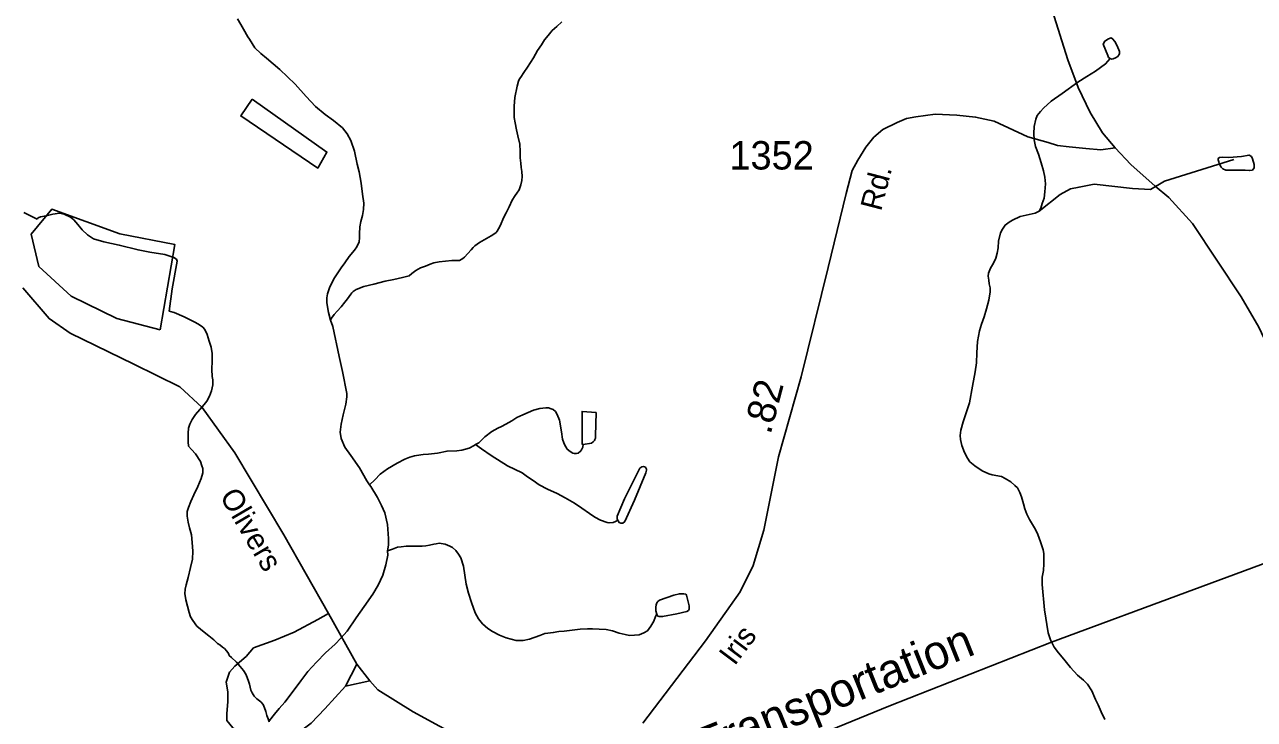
# Model space of a CAD drawing. Extents: x 2082433 to 2279600, y 546599 to 755198.
# Drawn here: x 2153778 to 2159193, y 611701 to 614760 of the extents above; entities that cross this region are included whole.
import ezdxf

# ---------------------------------------------------------------- set-up
doc = ezdxf.new("R2010")
doc.units = 0
for name, color, linetype in [('Exist Hydrographic Creek Single Shore', 7, 'Continuous'), ('Exist Hydrographic Misc Water Feature', 7, 'Continuous'), ('Exist Hydrographic Pond Under 1500 Sq Ft', 7, 'Continuous'), ('Exist Railroad Mainline', 7, 'Continuous'), ('Exist Railroad Mainline Label', 7, 'Continuous'), ('Exist Road Non-System Type 51', 7, 'Continuous'), ('Exist Road Secondary Mileage Hundredths English Label', 7, 'Continuous'), ('Exist Road Secondary Type 51 Attributed', 7, 'Continuous'), ('Exist Road Secondary Type 51 Label', 7, 'Continuous'), ('Exist Road Secondary Type 51 Number Label', 7, 'Continuous')]:
    doc.layers.add(name, color=color, linetype=linetype)

msp = doc.modelspace()

# ---------------------------------------------------------------- linework, layer by layer
at = {"layer": 'Exist Hydrographic Creek Single Shore'}
for points in [[(2158557, 614611.8), (2158537.1, 614587.6), (2158493.3, 614555.8), (2158455.1, 614531.5), (2158415.8, 614507.1), (2158345.8, 614456.8), (2158298.1, 614422.7), (2158264.2, 614392.5), (2158250.3, 614378.4), (2158236.3, 614360.2), (2158230.6, 614344), (2158222.6, 614312), (2158220.7, 614280.2), (2158223.4, 614252.3), (2158229.4, 614224.2), (2158241.5, 614190.3), (2158254, 614152.4), (2158263.6, 614116.4), (2158270.2, 614088.6), (2158272.2, 614058.7), (2158270.4, 614024.5), (2158266.7, 613996.3), (2158258.7, 613972.4), (2158252.9, 613952.5), (2158244.9, 613938.3)], [(2158244.9, 613938.3), (2158337.4, 614012.9), (2158383.3, 614036.6), (2158421, 614045), (2158486.4, 614057.5), (2158656.4, 614038), (2158735.8, 614033.8), (2158797.2, 614071.5), (2159102.6, 614166.5)], [(2158244.9, 613938.3), (2158228, 613930.7), (2158161.1, 613916.1), (2158127.2, 613899.8), (2158113.3, 613889.7), (2158095.1, 613877.5), (2158083.6, 613859.3), (2158075.4, 613843.6), (2158065.5, 613807.3), (2158063.9, 613777.5), (2158060, 613753.4), (2158054.2, 613731.6), (2158044, 613709.2), (2158030.7, 613687.3), (2158022.3, 613665.4), (2158020.2, 613653.2), (2158022.9, 613635.3), (2158024.7, 613619.2), (2158028.6, 613601.2), (2158028.6, 613583.3), (2158023.1, 613547.3), (2158013.2, 613509.4), (2158003.4, 613473.2), (2157991.7, 613441.3), (2157982.1, 613411.2), (2157973.9, 613364.9), (2157970.4, 613315.2), (2157968.9, 613271.2), (2157963.2, 613231.1), (2157951.1, 613168.8), (2157937.6, 613095.1), (2157921.8, 613046.7), (2157910.3, 613010.7), (2157900.5, 612975), (2157896.4, 612950.8), (2157898.6, 612932.7), (2157904.6, 612907), (2157916.9, 612876.7), (2157929.2, 612851), (2157939.2, 612835.2), (2157961.4, 612817.3), (2157993.3, 612795.4), (2158023.5, 612781.5), (2158037.6, 612777.8), (2158079.3, 612769.9), (2158095.5, 612762.2), (2158119.5, 612746.3), (2158137.7, 612730.2), (2158149.6, 612720.3), (2158159.8, 612700.5), (2158167.6, 612680.2), (2158176.3, 612650.6), (2158182.4, 612628.6), (2158190.2, 612604.6), (2158202.5, 612580.5), (2158228.7, 612536.8), (2158239.2, 612514.9), (2158250.7, 612482.8), (2158263, 612446.8), (2158265.5, 612431.1), (2158265.2, 612416.9), (2158265.5, 612385.2), (2158263.8, 612357.1), (2158258.1, 612327.1), (2158258.1, 612317), (2158257.9, 612303.3), (2158258.1, 612295.1), (2158268.9, 612183.1), (2158285.1, 612081.3), (2158295.4, 612051.4), (2158311.6, 612019.4), (2158329.4, 611993.5), (2158353.8, 611965.5), (2158382.3, 611930), (2158413.9, 611896), (2158440.6, 611874.1), (2158458.4, 611856.4), (2158476.9, 611826.5), (2158493.1, 611788.7), (2158505.2, 611764.6), (2158517.3, 611734.8), (2158533.7, 611700.7)]]:
    msp.add_lwpolyline(points, dxfattribs=at)
at = {"layer": 'Exist Hydrographic Misc Water Feature'}
for points in [[(2154715.6, 614786.2), (2154729.5, 614760.2), (2154747.6, 614730.3), (2154755.4, 614716.6), (2154761.3, 614706.7), (2154767.7, 614696.4), (2154779.8, 614676.8), (2154791.7, 614658.7), (2154817.9, 614632.9), (2154842.3, 614613), (2154902.4, 614563.3), (2154968.8, 614497.7), (2155017.2, 614444.2), (2155059.3, 614400.5), (2155101.7, 614364.5), (2155137.4, 614338.8), (2155177.8, 614305.1), (2155197.7, 614279), (2155213.9, 614249.4), (2155230.5, 614203.5), (2155242.6, 614145.3), (2155251, 614111.6), (2155259.2, 614061.6), (2155265.3, 614013.7), (2155271.7, 613973.8), (2155270, 613945.6), (2155266.2, 613919.5), (2155258, 613893.5), (2155254.1, 613869.8), (2155252.4, 613839.6), (2155252.8, 613821.7), (2155250.6, 613803.4), (2155240.5, 613781.4), (2155231.1, 613767.4), (2155206.7, 613739.4), (2155187.2, 613711.2), (2155171.2, 613689.3), (2155141.7, 613645.1), (2155122, 613605.1), (2155111.7, 613575), (2155107.9, 613556.9), (2155108.1, 613535), (2155116.5, 613493.2), (2155124.9, 613459)], [(2156143.2, 614772.4), (2156120.6, 614752.2), (2156101.1, 614734.2), (2156082.9, 614712.1), (2156067.1, 614693.9), (2156053.3, 614672), (2156035.7, 614645.9), (2156018.1, 614613.6), (2155991.8, 614573.4), (2155975.8, 614549.5), (2155962.3, 614529.2), (2155956.4, 614521.2), (2155952.5, 614511.2), (2155946.7, 614489.4), (2155936.7, 614439.4)], [(2158557, 614611.8), (2158550.9, 614616), (2158547.2, 614623.9), (2158526.5, 614673.7), (2158534.5, 614687.9), (2158550.5, 614698), (2158562.2, 614701.9), (2158568.3, 614698.1), (2158578.4, 614686.1), (2158588.6, 614666.3), (2158598.7, 614642.1), (2158599.1, 614632.2), (2158590.7, 614620.1), (2158580.8, 614613.9), (2158571.2, 614610.1), (2158564.8, 614607.8), (2158557, 614611.8)], [(2154779.2, 614432.7), (2155108.7, 614198.8), (2155068.9, 614128.5), (2154729.7, 614358.3), (2154779.2, 614432.7)], [(2155936.7, 614439.4), (2155933.4, 614401), (2155933.4, 614365.3), (2155933.6, 614351.1), (2155937.3, 614327.4), (2155943.6, 614297.2), (2155949.6, 614271.2), (2155957.8, 614233.5), (2155960, 614201.5), (2155960.5, 614173.4), (2155962.5, 614149.6), (2155964.6, 614131.5), (2155966.6, 614113.7), (2155968.5, 614091.5), (2155966.8, 614073.5), (2155962.9, 614055.4), (2155954.9, 614033.5), (2155945.1, 614017.6), (2155937.1, 614007.4), (2155925.2, 613987.4), (2155911.7, 613957.3), (2155897.5, 613931.1), (2155887.7, 613913.1), (2155872.1, 613874.9), (2155864.3, 613861.1), (2155858.3, 613851), (2155853.8, 613844.8), (2155844, 613836.9), (2155831.9, 613830.7), (2155780.6, 613800.8), (2155760.3, 613786.3), (2155752.5, 613778.2), (2155744.5, 613768.5), (2155714.6, 613736.1), (2155706.8, 613730.4), (2155692.7, 613722), (2155658.6, 613721.9), (2155602.8, 613715.7), (2155579.1, 613711.6), (2155563.3, 613705.5), (2155543.2, 613697.1), (2155521, 613689.1), (2155501.1, 613677.1), (2155483.3, 613664.8), (2155471.6, 613654.8), (2155459.3, 613651), (2155441.3, 613646.8), (2155403.3, 613638.4), (2155365.4, 613630.3), (2155315.8, 613617.9), (2155271.5, 613607.6), (2155237.9, 613593.7), (2155224.1, 613585.6), (2155218, 613579.6), (2155213.9, 613573.3), (2155200.1, 613553.5), (2155188, 613537.5), (2155171.8, 613517.2), (2155154.4, 613499.2), (2155140.3, 613483.1), (2155128.6, 613467), (2155124.9, 613459)], [(2159035.4, 614156.7), (2159033, 614164.8), (2159033.2, 614170.8), (2159039.3, 614174.8), (2159053.3, 614177.1), (2159079.3, 614175.2), (2159135.3, 614179.3), (2159169.1, 614185.5), (2159179.2, 614179.6), (2159183.5, 614169.6), (2159191.5, 614143.7), (2159191.7, 614129.8), (2159183.5, 614119.7), (2159171.4, 614117.5), (2159151.7, 614119.3), (2159141.4, 614119.6), (2159067.4, 614119), (2159053.5, 614124.7), (2159045.5, 614132.8), (2159037.5, 614148.7), (2159035.4, 614156.7)], [(2153774.4, 613933.3), (2153798.4, 613921.6), (2153818.7, 613911.6), (2153832.6, 613903.4)], [(2154414.4, 613499.1), (2154428.1, 613597.2), (2154449.4, 613718.9), (2154447.2, 613726.9), (2154435.5, 613734.8), (2154395.3, 613748.6), (2154329.3, 613758.6), (2154277.4, 613768), (2154195, 613789.8), (2154127.1, 613803.3), (2154081, 613816.8), (2154055.1, 613834.9), (2154030.7, 613856.8), (2154012.5, 613880.7), (2153994.6, 613900.4), (2153980.5, 613912.3), (2153952.6, 613926.2), (2153932.3, 613930.1), (2153902.4, 613926.1), (2153872.4, 613917.7), (2153848.4, 613913.6), (2153838.4, 613909.4), (2153832.6, 613903.4)], [(2154414.4, 613499.1), (2154436.3, 613493), (2154480.6, 613473.3), (2154525.1, 613451.5), (2154542.9, 613441.6), (2154562.8, 613427.6), (2154570.8, 613417.9), (2154581.3, 613396), (2154591.1, 613366.1), (2154599.1, 613340.2), (2154603.4, 613312.4), (2154603.6, 613280.3), (2154602, 613242), (2154603.8, 613210.1), (2154606.1, 613196), (2154606.3, 613174.1), (2154600.8, 613148.1), (2154592.6, 613124.2), (2154580.7, 613102.1), (2154568.6, 613088.1), (2154549.3, 613065.9), (2154531, 613043.9), (2154515.5, 613021.5), (2154505.4, 613001.6), (2154499.5, 612983.8), (2154497.4, 612961.8), (2154497.6, 612939.5), (2154497.8, 612923.6), (2154499.7, 612903.9), (2154512.2, 612889.8), (2154530.2, 612869.7), (2154552.2, 612835.9), (2154558.5, 612817.9), (2154562.4, 612805.9), (2154562.6, 612786.1), (2154554.8, 612762.1), (2154541.1, 612726.1), (2154523, 612689.8), (2154509.3, 612659.9), (2154499.3, 612633.8), (2154493.3, 612615.7), (2154493.3, 612608), (2154493.5, 612595.8), (2154498, 612569.9), (2154504, 612543.9), (2154512.2, 612513.9), (2154516.3, 612480), (2154518.3, 612442), (2154516.7, 612406.1), (2154508.9, 612370), (2154497.4, 612325.9), (2154489.4, 612293.8), (2154485.3, 612273.8), (2154483.7, 612253.7), (2154485.7, 612237.6), (2154487.8, 612228), (2154502.3, 612171.9), (2154507.9, 612151.9), (2154518.5, 612136.1), (2154536.6, 612111.9), (2154568.6, 612084.4), (2154588.7, 612068.3), (2154610.4, 612050.5), (2154627, 612034.6), (2154637.1, 612028.6), (2154648.9, 612018.7), (2154658.6, 612012.8), (2154668.8, 612001.1), (2154675.4, 611990.8), (2154679.1, 611982.9), (2154688.9, 611973.3), (2154711.1, 611953.3), (2154727.3, 611933.4), (2154741.4, 611915.5), (2154751.5, 611899.4), (2154757.6, 611885.5), (2154763.6, 611869.6), (2154767.9, 611855.5), (2154773.8, 611829.5), (2154780, 611817.6), (2154788.2, 611803.8), (2154800.3, 611791.8), (2154817.9, 611777.8), (2154828.2, 611765.7), (2154834.3, 611751.8), (2154840.3, 611735.9), (2154844.6, 611717.8), (2154850.7, 611703.9), (2154854.6, 611689.9)], [(2155124.9, 613459), (2155134.5, 613431.2), (2155163.6, 613299.1), (2155177.8, 613233.3), (2155196.2, 613135.6), (2155196.4, 613121.3), (2155192.5, 613089.5), (2155181.1, 613041.3), (2155171.4, 613001.4), (2155167.5, 612965.5), (2155171.8, 612937.3), (2155187.6, 612899.6), (2155213.9, 612863.6), (2155252.2, 612807.9), (2155284.6, 612752), (2155296.9, 612734.3)], [(2156237.3, 612911.2), (2156235.2, 612899.4), (2156229.5, 612887.3), (2156225.6, 612881.4), (2156215.5, 612873.1), (2156207.8, 612871.5), (2156197.9, 612871.4), (2156191.3, 612873.2), (2156179.5, 612881), (2156167.2, 612891), (2156155.7, 612911), (2156151.4, 612919), (2156146.9, 612935.1), (2156141.1, 612966.8), (2156132.7, 613018.7), (2156122.9, 613042.9), (2156114.9, 613056.7), (2156104.4, 613064.8), (2156096.4, 613068.4), (2156084.3, 613072.7), (2156072.4, 613072.5), (2156046.6, 613070.3), (2156018.9, 613062.3), (2155970.9, 613042), (2155944.7, 613029.7), (2155923.1, 613015.6), (2155896.9, 613001.6), (2155877, 612991.3), (2155861.2, 612983.1), (2155835, 612969.2), (2155805, 612945), (2155777.3, 612918.7), (2155763.2, 612910.7)], [(2156237.3, 612911.2), (2156273.2, 612917.6), (2156281, 612923.7), (2156287.1, 612929.7), (2156289.2, 612933.8), (2156291.2, 612939.6), (2156291.2, 612949.7), (2156294.3, 613051.9), (2156232.4, 613057.2), (2156233.4, 612911.4), (2156237.3, 612911.2)], [(2155763.2, 612910.7), (2155757.5, 612906.7), (2155735.9, 612894.6), (2155703.5, 612886.5), (2155681.4, 612884.2), (2155637.7, 612882.3), (2155595.5, 612873.6), (2155555.7, 612869.5), (2155532.1, 612867.4), (2155503.6, 612863.2), (2155494, 612861.4), (2155473.9, 612855.1), (2155452.1, 612847.1), (2155418.1, 612829.1), (2155376.3, 612804.6), (2155344.1, 612780.7), (2155320.1, 612756.3), (2155296.9, 612734.3)], [(2156389.2, 612578.4), (2156379.4, 612572.2), (2156369.3, 612568.5), (2156351.1, 612566.4), (2156342.9, 612568), (2156313.1, 612578.2), (2156289.2, 612592), (2156265, 612607.8), (2156231.1, 612631.5), (2156198.9, 612653.4), (2156158.7, 612677), (2156122.7, 612695), (2156080.4, 612714.7), (2156044.1, 612734.4), (2156016.6, 612752.4), (2155992, 612768.3), (2155968.3, 612786.1), (2155903.7, 612817.7), (2155831.9, 612863.1), (2155789.7, 612892.9), (2155763.2, 612910.7)], [(2156389.2, 612578.4), (2156387.4, 612582.4), (2156387.2, 612588.5), (2156387.2, 612596.2), (2156418.5, 612672.6), (2156486, 612806.8), (2156495.4, 612813), (2156503.4, 612815.1), (2156511.6, 612811), (2156515.9, 612803), (2156516.2, 612799), (2156513.7, 612787.1), (2156462.6, 612666.7), (2156421, 612572.9), (2156411.2, 612564.6), (2156403.2, 612564.6), (2156395.2, 612568.6), (2156391.1, 612574.5), (2156389.2, 612578.4)], [(2155296.9, 612734.3), (2155302.9, 612726.1), (2155331, 612678.4), (2155349.2, 612642.4), (2155363.3, 612610.6), (2155375.7, 612558.5), (2155379.8, 612496.7), (2155380.2, 612468.6), (2155376.3, 612442.8)], [(2156561.5, 612163.5), (2156555.1, 612153.5), (2156547.7, 612133.5), (2156535.4, 612111.4), (2156519.8, 612091.5), (2156504.1, 612081.3), (2156484, 612073), (2156463.7, 612071.2), (2156441.9, 612070.8), (2156421.8, 612074.7), (2156396, 612080.6), (2156365.8, 612090.5), (2156337.8, 612096.3), (2156308, 612098), (2156278.1, 612100.1), (2156255.9, 612099.8), (2156224.2, 612097.7), (2156153.8, 612089.2), (2156129.8, 612087.2), (2156105.6, 612083.1), (2156082.1, 612081), (2156067.9, 612078.7), (2156046.2, 612070.6), (2156000.2, 612054.5), (2155972.4, 612048.2), (2155942.6, 612048.2), (2155920.3, 612054), (2155898.1, 612059.8), (2155868.2, 612071.6), (2155838.2, 612087.5), (2155817.9, 612101.5), (2155794.2, 612121.3), (2155776.1, 612143.1), (2155761.6, 612170.8), (2155745.6, 612215), (2155732.9, 612256.7), (2155722.6, 612296.8), (2155710.5, 612374.9), (2155698.4, 612412.3), (2155687.9, 612428.5), (2155676.3, 612444.5), (2155661.9, 612458.4), (2155650.2, 612464.3), (2155629.9, 612472.2), (2155603.7, 612476.2), (2155589.7, 612473.8), (2155580.1, 612472.1), (2155560.2, 612467.8), (2155544.2, 612465.7), (2155528, 612463.7), (2155494.2, 612463.6), (2155457.9, 612463.4), (2155436.3, 612460.9), (2155420.1, 612458.9), (2155398, 612450.9), (2155376.3, 612442.8)], [(2155376.3, 612442.8), (2155376.7, 612424.5), (2155368.5, 612380.8), (2155354.7, 612336.6), (2155335.1, 612292.5), (2155311.5, 612252.3), (2155273.5, 612198.4), (2155237.9, 612148.2), (2155198.5, 612089.7), (2155170.6, 612057.9), (2155144.6, 612031.8), (2155102.9, 611993.4), (2155063.2, 611953.2), (2155025.4, 611911.1), (2154993.6, 611870.9), (2154951.6, 611812.7), (2154923.9, 611776.4), (2154898.5, 611748.2), (2154878.2, 611724.1), (2154856.7, 611696.1), (2154854.6, 611689.9)], [(2156561.5, 612163.5), (2156565.4, 612155.6), (2156571.3, 612153.5), (2156587.1, 612153.9), (2156649.4, 612166), (2156693.3, 612176.4), (2156701.3, 612180.5), (2156703.2, 612186.3), (2156703.2, 612194.4), (2156703.4, 612200.4), (2156692.9, 612248.3), (2156689, 612252.1), (2156679, 612254), (2156660.9, 612254.3), (2156636.7, 612247.8), (2156573.2, 612225.8), (2156565.4, 612219.6), (2156560.9, 612213.4), (2156559.2, 612205.6), (2156557.2, 612195.4), (2156557.4, 612179.5), (2156561.5, 612163.5)]]:
    msp.add_lwpolyline(points, dxfattribs=at)
at = {"layer": 'Exist Hydrographic Pond Under 1500 Sq Ft'}
msp.add_lwpolyline([(2154375.5, 613415.9), (2154183.3, 613465.7), (2153982.4, 613564.9), (2153840.3, 613695.7), (2153806.5, 613837.5), (2153897.3, 613947.2), (2154197.5, 613839.4), (2154439.5, 613791.9), (2154375.5, 613415.9)], dxfattribs=at)
at = {"layer": 'Exist Railroad Mainline'}
msp.add_lwpolyline([(2156339, 611249.6), (2157583.4, 611759.8), (2158299.6, 612041.6), (2159552.5, 612505.4)], dxfattribs=at)
at = {"layer": 'Exist Road Non-System Type 51'}
for p in [(2155240, 611944.7), (2155297.8, 611871.3)]:
    msp.add_line(p, (2155191, 611846.8), dxfattribs=at)
msp.add_lwpolyline([(2155191, 611846.8), (2155099.8, 611746.7), (2155039.8, 611684.5), (2154975.3, 611635.5), (2154935.3, 611615.5), (2154890.8, 611615.5), (2154812.9, 611615.5), (2154746.2, 611624.4), (2154695.1, 611664.4), (2154668.4, 611695.6), (2154668.4, 611726.7), (2154672.8, 611777.9), (2154672.8, 611822.4), (2154666.1, 611864.6), (2154679.5, 611909.1), (2154704, 611935.8), (2154752.9, 611978), (2154786.2, 612015.8), (2154879.7, 612049.2), (2154964.2, 612084.8), (2155068.7, 612140.4), (2155115.4, 612167.1)], dxfattribs=at)
at = {"layer": 'Exist Road Secondary Type 51 Attributed'}
for points in [[(2158486.1, 616181.4), (2158463.8, 616065.8), (2158402.5, 615887.4), (2158341.9, 615671.4), (2158275, 615456.9), (2158246.4, 615318.9), (2158238.1, 615204.7), (2158239.5, 615093.2), (2158253.4, 615009.6), (2158301.5, 614824.3), (2158371.1, 614605.5), (2158417.1, 614482.9), (2158470.1, 614372.9), (2158524.4, 614283.7), (2158579.8, 614217.8)], [(2158579.8, 614217.8), (2158517.1, 614209.4), (2158450.2, 614215), (2158377.2, 614222.5), (2158326.2, 614227.5), (2158284.6, 614241.4), (2158195.2, 614266.5), (2158046.2, 614334.8), (2157965.3, 614352.9), (2157881.7, 614361.3), (2157787, 614365.5), (2157702, 614354.3), (2157660.2, 614347.3), (2157619.7, 614328.9), (2157556.7, 614299), (2157517.7, 614264.2), (2157482.2, 614221), (2157446, 614163.9), (2157422.3, 614117.9), (2157395.8, 614016.2), (2157315.7, 613691.5), (2157197.3, 613209.4), (2157096.9, 612856.9), (2157032.6, 612534.1), (2156985.8, 612378.4), (2156928, 612262.7), (2156775.7, 612047), (2156499.9, 611684.5)], [(2158579.8, 614217.8), (2158648.1, 614143.9), (2158755.4, 614049.2), (2158815.3, 613999), (2158919.8, 613884.8), (2159135, 613561.5), (2159211.7, 613427.7), (2159336.4, 613163), (2159406.7, 612962.4), (2159455.5, 612786.8), (2159501.5, 612622.4), (2159525.2, 612533.2), (2159544.7, 612476.1), (2159578.1, 612399.5), (2159649.9, 612261.5), (2159941.8, 611720.9), (2160258.1, 611132.9)], [(2155820.7, 611553.4), (2155489, 611733.5), (2155333.4, 611831.3), (2155297.8, 611871.3), (2155240, 611944.7), (2155115.4, 612167.1), (2154918.6, 612514), (2154704, 612874.3), (2154559.7, 613073.8), (2154461.3, 613166), (2154258.3, 613264.4), (2153978.9, 613401.4), (2153885.5, 613465.9), (2153769.8, 613601.6)]]:
    msp.add_lwpolyline(points, dxfattribs=at)

# ---------------------------------------------------------------- texts
at = {"layer": 'Exist Railroad Mainline Label'}
msp.add_text('Transportation', height=150, rotation=21.8035, dxfattribs=at).set_placement((2156769.8, 611509.1))
at = {"layer": 'Exist Road Secondary Mileage Hundredths English Label'}
msp.add_text('.82', height=125, rotation=75.1604, dxfattribs=at).set_placement((2157061.9, 612951.7))
at = {"layer": 'Exist Road Secondary Type 51 Label'}
for s, rotation, p in [('Rd.', 75.4017, (2157548.3, 613935.5)), ('Olivers', 300.3854, (2154634.7, 612684.4)), ('Iris', 53.0899, (2156904, 611933.5))]:
    msp.add_text(s, height=95, rotation=rotation, dxfattribs=at).set_placement(p)
at = {"layer": 'Exist Road Secondary Type 51 Number Label'}
msp.add_text('1352', height=125, dxfattribs=at).set_placement((2156880.9, 614122.3))

doc.saveas('drawing.dxf')
